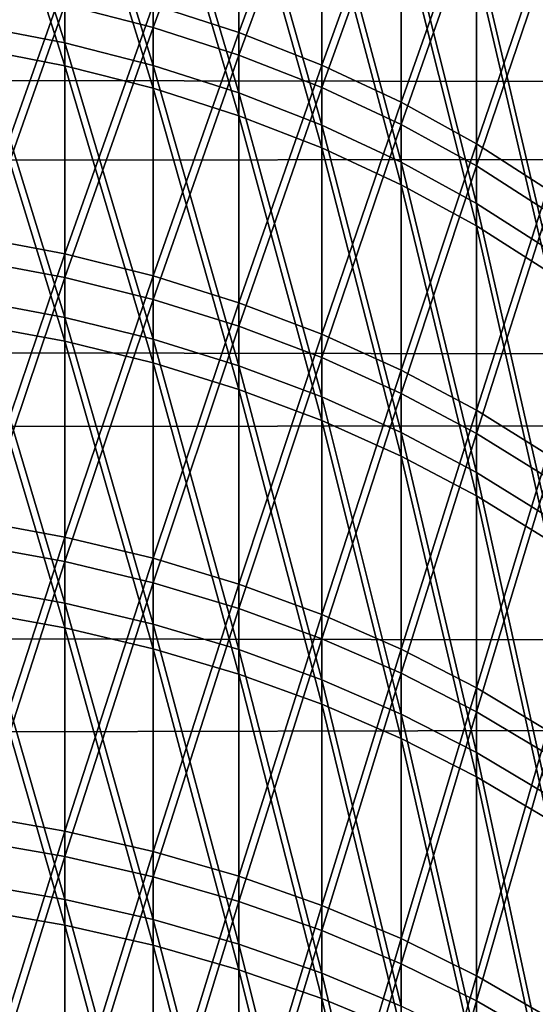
# Model space of a CAD drawing. Header units: millimetres. Extents: x -184 to 165, y -135 to 242.
# Tile 682 of 1056: x -40.75 to -40.333, y -81.765 to -80.97. Entities that reach past the tile are written whole.
import ezdxf

# ---------------------------------------------------------------- set-up
doc = ezdxf.new("R2010")
doc.units = ezdxf.units.MM
doc.header["$LTSCALE"] = 41.718519
for name, color, linetype in [('384', 7, 'CONTINUOUS'), ('386', 7, 'CONTINUOUS'), ('443', 7, 'CONTINUOUS'), ('445', 7, 'CONTINUOUS'), ('457', 7, 'CONTINUOUS'), ('459', 7, 'CONTINUOUS')]:
    doc.layers.add(name, color=color, linetype=linetype)

msp = doc.modelspace()

# ---------------------------------------------------------------- linework, layer by layer
at = {"layer": '384', "linetype": 'CONTINUOUS'}
for points in [[(-19.47955, -80.67891, 60), (-19.62608, -81.05487, 60), (-177.97954, -80.78442, 60), (-19.47955, -80.67891, 60)], [(-19.62608, -81.05487, 60), (-177.79032, -81.26705, 60), (-177.97954, -80.78442, 60), (-19.62608, -81.05487, 60)], [(-19.62608, -81.05487, 60), (-19.80252, -81.50071, 60), (-177.79032, -81.26705, 60), (-19.62608, -81.05487, 60)], [(-19.80252, -81.50071, 60), (-177.5651, -81.83048, 60), (-177.79032, -81.26705, 60), (-19.80252, -81.50071, 60)], [(-19.80252, -81.50071, 60), (-19.99456, -81.97781, 60), (-177.5651, -81.83048, 60), (-19.80252, -81.50071, 60)]]:
    msp.add_3dface(points, dxfattribs=at)
at = {"layer": '386', "linetype": 'CONTINUOUS'}
for points in [[(-178.02045, -80.67891, 63), (-177.87392, -81.05487, 63), (-19.52046, -80.78442, 63), (-178.02045, -80.67891, 63)], [(-177.87392, -81.05487, 63), (-19.70968, -81.26705, 63), (-19.52046, -80.78442, 63), (-177.87392, -81.05487, 63)], [(-177.87392, -81.05487, 63), (-177.69748, -81.50071, 63), (-19.70968, -81.26705, 63), (-177.87392, -81.05487, 63)], [(-177.69748, -81.50071, 63), (-19.9349, -81.83048, 63), (-19.70968, -81.26705, 63), (-177.69748, -81.50071, 63)], [(-177.69748, -81.50071, 63), (-177.50544, -81.97781, 63), (-19.9349, -81.83048, 63), (-177.69748, -81.50071, 63)]]:
    msp.add_3dface(points, dxfattribs=at)
at = {"layer": '443', "linetype": 'CONTINUOUS'}
for points in [[(-40.71371, -80.7939, 20.50139), (-40.71371, -81.00696, 20.25156), (-40.7867, -80.77933, 20.48944), (-40.71371, -80.7939, 20.50139)], [(-40.7867, -80.77933, 20.48944), (-40.71371, -81.00696, 20.25156), (-40.7867, -80.99286, 20.23907), (-40.7867, -80.77933, 20.48944)], [(-40.64235, -80.81267, 20.5168), (-40.64235, -81.02514, 20.26767), (-40.71371, -80.7939, 20.50139), (-40.64235, -80.81267, 20.5168)], [(-40.71371, -80.7939, 20.50139), (-40.64235, -81.02514, 20.26767), (-40.71371, -81.00696, 20.25156), (-40.71371, -80.7939, 20.50139)], [(-40.57302, -80.83555, 20.53557), (-40.57302, -81.04729, 20.2873), (-40.64235, -80.81267, 20.5168), (-40.57302, -80.83555, 20.53557)], [(-40.64235, -80.81267, 20.5168), (-40.57302, -81.04729, 20.2873), (-40.64235, -81.02514, 20.26767), (-40.64235, -80.81267, 20.5168)], [(-40.50612, -80.8624, 20.55761), (-40.50612, -81.07329, 20.31033), (-40.57302, -80.83555, 20.53557), (-40.50612, -80.8624, 20.55761)], [(-40.57302, -80.83555, 20.53557), (-40.50612, -81.07329, 20.31033), (-40.57302, -81.04729, 20.2873), (-40.57302, -80.83555, 20.53557)], [(-40.44202, -80.89307, 20.58278), (-40.44202, -81.10298, 20.33664), (-40.50612, -80.8624, 20.55761), (-40.44202, -80.89307, 20.58278)], [(-40.50612, -80.8624, 20.55761), (-40.44202, -81.10298, 20.33664), (-40.50612, -81.07329, 20.31033), (-40.50612, -80.8624, 20.55761)], [(-40.38109, -80.92738, 20.61094), (-40.38109, -81.13621, 20.36608), (-40.44202, -80.89307, 20.58278), (-40.38109, -80.92738, 20.61094)], [(-40.44202, -80.89307, 20.58278), (-40.38109, -81.13621, 20.36608), (-40.44202, -81.10298, 20.33664), (-40.44202, -80.89307, 20.58278)], [(-40.32368, -80.96514, 20.64193), (-40.32368, -81.17277, 20.39848), (-40.38109, -80.92738, 20.61094), (-40.32368, -80.96514, 20.64193)], [(-40.38109, -80.92738, 20.61094), (-40.32368, -81.17277, 20.39848), (-40.38109, -81.13621, 20.36608), (-40.38109, -80.92738, 20.61094)], [(-40.71371, -81.00696, 20.25156), (-40.71371, -81.22933, 20.00998), (-40.7867, -80.99286, 20.23907), (-40.71371, -81.00696, 20.25156)], [(-40.7867, -80.99286, 20.23907), (-40.71371, -81.22933, 20.00998), (-40.7867, -81.21571, 19.99696), (-40.7867, -80.99286, 20.23907)], [(-40.64235, -81.02514, 20.26767), (-40.64235, -81.24689, 20.02676), (-40.71371, -81.00696, 20.25156), (-40.64235, -81.02514, 20.26767)], [(-40.71371, -81.00696, 20.25156), (-40.64235, -81.24689, 20.02676), (-40.71371, -81.22933, 20.00998), (-40.71371, -81.00696, 20.25156)], [(-40.57302, -81.04729, 20.2873), (-40.57302, -81.26828, 20.04721), (-40.64235, -81.02514, 20.26767), (-40.57302, -81.04729, 20.2873)], [(-40.64235, -81.02514, 20.26767), (-40.57302, -81.26828, 20.04721), (-40.64235, -81.24689, 20.02676), (-40.64235, -81.02514, 20.26767)], [(-40.50612, -81.07329, 20.31033), (-40.50612, -81.29339, 20.07121), (-40.57302, -81.04729, 20.2873), (-40.50612, -81.07329, 20.31033)], [(-40.57302, -81.04729, 20.2873), (-40.50612, -81.29339, 20.07121), (-40.57302, -81.26828, 20.04721), (-40.57302, -81.04729, 20.2873)], [(-40.44202, -81.10298, 20.33664), (-40.44202, -81.32206, 20.09863), (-40.50612, -81.07329, 20.31033), (-40.44202, -81.10298, 20.33664)], [(-40.50612, -81.07329, 20.31033), (-40.44202, -81.32206, 20.09863), (-40.50612, -81.29339, 20.07121), (-40.50612, -81.07329, 20.31033)], [(-40.38109, -81.13621, 20.36608), (-40.38109, -81.35415, 20.12931), (-40.44202, -81.10298, 20.33664), (-40.38109, -81.13621, 20.36608)], [(-40.44202, -81.10298, 20.33664), (-40.38109, -81.35415, 20.12931), (-40.44202, -81.32206, 20.09863), (-40.44202, -81.10298, 20.33664)], [(-40.32368, -81.17277, 20.39848), (-40.32368, -81.38946, 20.16307), (-40.38109, -81.13621, 20.36608), (-40.32368, -81.17277, 20.39848)], [(-40.38109, -81.13621, 20.36608), (-40.32368, -81.38946, 20.16307), (-40.38109, -81.35415, 20.12931), (-40.38109, -81.13621, 20.36608)], [(-40.71371, -81.22933, 20.00998), (-40.71371, -81.46069, 19.77698), (-40.7867, -81.21571, 19.99696), (-40.71371, -81.22933, 20.00998)], [(-40.7867, -81.21571, 19.99696), (-40.71371, -81.46069, 19.77698), (-40.7867, -81.44757, 19.76345), (-40.7867, -81.21571, 19.99696)], [(-40.64235, -81.24689, 20.02676), (-40.64235, -81.47759, 19.79442), (-40.71371, -81.22933, 20.00998), (-40.64235, -81.24689, 20.02676)], [(-40.71371, -81.22933, 20.00998), (-40.64235, -81.47759, 19.79442), (-40.71371, -81.46069, 19.77698), (-40.71371, -81.22933, 20.00998)], [(-40.57302, -81.26828, 20.04721), (-40.57302, -81.4982, 19.81566), (-40.64235, -81.24689, 20.02676), (-40.57302, -81.26828, 20.04721)], [(-40.64235, -81.24689, 20.02676), (-40.57302, -81.4982, 19.81566), (-40.64235, -81.47759, 19.79442), (-40.64235, -81.24689, 20.02676)], [(-40.50612, -81.29339, 20.07121), (-40.50612, -81.52238, 19.8406), (-40.57302, -81.26828, 20.04721), (-40.50612, -81.29339, 20.07121)], [(-40.57302, -81.26828, 20.04721), (-40.50612, -81.52238, 19.8406), (-40.57302, -81.4982, 19.81566), (-40.57302, -81.26828, 20.04721)], [(-40.44202, -81.32206, 20.09863), (-40.44202, -81.54999, 19.86908), (-40.50612, -81.29339, 20.07121), (-40.44202, -81.32206, 20.09863)], [(-40.50612, -81.29339, 20.07121), (-40.44202, -81.54999, 19.86908), (-40.50612, -81.52238, 19.8406), (-40.50612, -81.29339, 20.07121)], [(-40.38109, -81.35415, 20.12931), (-40.38109, -81.5809, 19.90095), (-40.44202, -81.32206, 20.09863), (-40.38109, -81.35415, 20.12931)], [(-40.44202, -81.32206, 20.09863), (-40.38109, -81.5809, 19.90095), (-40.44202, -81.54999, 19.86908), (-40.44202, -81.32206, 20.09863)], [(-40.32368, -81.38946, 20.16307), (-40.32368, -81.61491, 19.93602), (-40.38109, -81.35415, 20.12931), (-40.32368, -81.38946, 20.16307)], [(-40.38109, -81.35415, 20.12931), (-40.32368, -81.61491, 19.93602), (-40.38109, -81.5809, 19.90095), (-40.38109, -81.35415, 20.12931)], [(-40.71371, -81.46069, 19.77698), (-40.71371, -81.70069, 19.5529), (-40.7867, -81.44757, 19.76345), (-40.71371, -81.46069, 19.77698)], [(-40.7867, -81.44757, 19.76345), (-40.71371, -81.70069, 19.5529), (-40.7867, -81.68809, 19.53889), (-40.7867, -81.44757, 19.76345)], [(-40.64235, -81.47759, 19.79442), (-40.64235, -81.71693, 19.57097), (-40.71371, -81.46069, 19.77698), (-40.64235, -81.47759, 19.79442)], [(-40.71371, -81.46069, 19.77698), (-40.64235, -81.71693, 19.57097), (-40.71371, -81.70069, 19.5529), (-40.71371, -81.46069, 19.77698)], [(-40.57302, -81.4982, 19.81566), (-40.57302, -81.73671, 19.59298), (-40.64235, -81.47759, 19.79442), (-40.57302, -81.4982, 19.81566)], [(-40.64235, -81.47759, 19.79442), (-40.57302, -81.73671, 19.59298), (-40.64235, -81.71693, 19.57097), (-40.64235, -81.47759, 19.79442)], [(-40.50612, -81.52238, 19.8406), (-40.50612, -81.75993, 19.61881), (-40.57302, -81.4982, 19.81566), (-40.50612, -81.52238, 19.8406)], [(-40.57302, -81.4982, 19.81566), (-40.50612, -81.75993, 19.61881), (-40.57302, -81.73671, 19.59298), (-40.57302, -81.4982, 19.81566)], [(-40.44202, -81.54999, 19.86908), (-40.44202, -81.78645, 19.64832), (-40.50612, -81.52238, 19.8406), (-40.44202, -81.54999, 19.86908)], [(-40.50612, -81.52238, 19.8406), (-40.44202, -81.78645, 19.64832), (-40.50612, -81.75993, 19.61881), (-40.50612, -81.52238, 19.8406)], [(-40.38109, -81.5809, 19.90095), (-40.38109, -81.81612, 19.68133), (-40.44202, -81.54999, 19.86908), (-40.38109, -81.5809, 19.90095)], [(-40.44202, -81.54999, 19.86908), (-40.38109, -81.81612, 19.68133), (-40.44202, -81.78645, 19.64832), (-40.44202, -81.54999, 19.86908)], [(-40.32368, -81.61491, 19.93602), (-40.32368, -81.84878, 19.71766), (-40.38109, -81.5809, 19.90095), (-40.32368, -81.61491, 19.93602)], [(-40.38109, -81.5809, 19.90095), (-40.32368, -81.84878, 19.71766), (-40.38109, -81.81612, 19.68133), (-40.38109, -81.5809, 19.90095)], [(-40.71371, -81.70069, 19.5529), (-40.71371, -81.949, 19.33807), (-40.7867, -81.68809, 19.53889), (-40.71371, -81.70069, 19.5529)], [(-40.7867, -81.68809, 19.53889), (-40.71371, -81.949, 19.33807), (-40.7867, -81.93694, 19.32359), (-40.7867, -81.68809, 19.53889)], [(-40.64235, -81.71693, 19.57097), (-40.64235, -81.96454, 19.35674), (-40.71371, -81.70069, 19.5529), (-40.64235, -81.71693, 19.57097)], [(-40.71371, -81.70069, 19.5529), (-40.64235, -81.96454, 19.35674), (-40.71371, -81.949, 19.33807), (-40.71371, -81.70069, 19.5529)], [(-40.57302, -81.73671, 19.59298), (-40.57302, -81.98348, 19.37948), (-40.64235, -81.71693, 19.57097), (-40.57302, -81.73671, 19.59298)], [(-40.64235, -81.71693, 19.57097), (-40.57302, -81.98348, 19.37948), (-40.64235, -81.96454, 19.35674), (-40.64235, -81.71693, 19.57097)], [(-40.50612, -81.75993, 19.61881), (-40.50612, -82.0057, 19.40617), (-40.57302, -81.73671, 19.59298), (-40.50612, -81.75993, 19.61881)], [(-40.57302, -81.73671, 19.59298), (-40.50612, -82.0057, 19.40617), (-40.57302, -81.98348, 19.37948), (-40.57302, -81.73671, 19.59298)], [(-40.44202, -81.78645, 19.64832), (-40.44202, -82.03109, 19.43666), (-40.50612, -81.75993, 19.61881), (-40.44202, -81.78645, 19.64832)], [(-40.50612, -81.75993, 19.61881), (-40.44202, -82.03109, 19.43666), (-40.50612, -82.0057, 19.40617), (-40.50612, -81.75993, 19.61881)]]:
    msp.add_3dface(points, dxfattribs=at)
at = {"layer": '445', "linetype": 'CONTINUOUS'}
for points in [[(-40.57302, -80.98006, 31.64592), (-40.57302, -80.77127, 31.39515), (-40.64235, -80.95768, 31.66528), (-40.57302, -80.98006, 31.64592)], [(-40.57302, -80.98006, 31.64592), (-40.50612, -80.79838, 31.37344), (-40.57302, -80.77127, 31.39515), (-40.57302, -80.98006, 31.64592)], [(-40.50612, -81.00633, 31.62319), (-40.50612, -80.79838, 31.37344), (-40.57302, -80.98006, 31.64592), (-40.50612, -81.00633, 31.62319)], [(-40.50612, -81.00633, 31.62319), (-40.44202, -80.82934, 31.34863), (-40.50612, -80.79838, 31.37344), (-40.50612, -81.00633, 31.62319)], [(-40.44202, -81.03633, 31.59723), (-40.44202, -80.82934, 31.34863), (-40.50612, -81.00633, 31.62319), (-40.44202, -81.03633, 31.59723)], [(-40.44202, -81.03633, 31.59723), (-40.38109, -80.86399, 31.32088), (-40.44202, -80.82934, 31.34863), (-40.44202, -81.03633, 31.59723)], [(-40.38109, -81.0699, 31.56819), (-40.38109, -80.86399, 31.32088), (-40.44202, -81.03633, 31.59723), (-40.38109, -81.0699, 31.56819)], [(-40.38109, -81.0699, 31.56819), (-40.32368, -80.90212, 31.29034), (-40.38109, -80.86399, 31.32088), (-40.38109, -81.0699, 31.56819)], [(-40.32368, -81.10685, 31.53623), (-40.32368, -80.90212, 31.29034), (-40.38109, -81.0699, 31.56819), (-40.32368, -81.10685, 31.53623)], [(-40.7867, -81.14503, 31.93823), (-40.71371, -80.93931, 31.68117), (-40.7867, -80.92506, 31.6935), (-40.7867, -81.14503, 31.93823)], [(-40.71371, -81.15881, 31.92537), (-40.71371, -80.93931, 31.68117), (-40.7867, -81.14503, 31.93823), (-40.71371, -81.15881, 31.92537)], [(-40.71371, -81.15881, 31.92537), (-40.64235, -80.95768, 31.66528), (-40.71371, -80.93931, 31.68117), (-40.71371, -81.15881, 31.92537)], [(-40.64235, -81.17656, 31.9088), (-40.64235, -80.95768, 31.66528), (-40.71371, -81.15881, 31.92537), (-40.64235, -81.17656, 31.9088)], [(-40.64235, -81.17656, 31.9088), (-40.57302, -80.98006, 31.64592), (-40.64235, -80.95768, 31.66528), (-40.64235, -81.17656, 31.9088)], [(-40.57302, -81.19819, 31.8886), (-40.57302, -80.98006, 31.64592), (-40.64235, -81.17656, 31.9088), (-40.57302, -81.19819, 31.8886)], [(-40.57302, -81.19819, 31.8886), (-40.50612, -81.00633, 31.62319), (-40.57302, -80.98006, 31.64592), (-40.57302, -81.19819, 31.8886)], [(-40.50612, -81.22358, 31.8649), (-40.50612, -81.00633, 31.62319), (-40.57302, -81.19819, 31.8886), (-40.50612, -81.22358, 31.8649)], [(-40.50612, -81.22358, 31.8649), (-40.44202, -81.03633, 31.59723), (-40.50612, -81.00633, 31.62319), (-40.50612, -81.22358, 31.8649)], [(-40.44202, -81.25258, 31.83782), (-40.44202, -81.03633, 31.59723), (-40.50612, -81.22358, 31.8649), (-40.44202, -81.25258, 31.83782)], [(-40.44202, -81.25258, 31.83782), (-40.38109, -81.0699, 31.56819), (-40.44202, -81.03633, 31.59723), (-40.44202, -81.25258, 31.83782)], [(-40.38109, -81.28503, 31.80753), (-40.38109, -81.0699, 31.56819), (-40.44202, -81.25258, 31.83782), (-40.38109, -81.28503, 31.80753)], [(-40.38109, -81.28503, 31.80753), (-40.32368, -81.10685, 31.53623), (-40.38109, -81.0699, 31.56819), (-40.38109, -81.28503, 31.80753)], [(-40.32368, -81.32074, 31.77419), (-40.32368, -81.10685, 31.53623), (-40.38109, -81.28503, 31.80753), (-40.32368, -81.32074, 31.77419)], [(-40.7867, -81.37411, 32.17446), (-40.71371, -81.15881, 31.92537), (-40.7867, -81.14503, 31.93823), (-40.7867, -81.37411, 32.17446)], [(-40.71371, -81.38738, 32.16109), (-40.71371, -81.15881, 31.92537), (-40.7867, -81.37411, 32.17446), (-40.71371, -81.38738, 32.16109)], [(-40.71371, -81.38738, 32.16109), (-40.64235, -81.17656, 31.9088), (-40.71371, -81.15881, 31.92537), (-40.71371, -81.38738, 32.16109)], [(-40.64235, -81.4045, 32.14386), (-40.64235, -81.17656, 31.9088), (-40.71371, -81.38738, 32.16109), (-40.64235, -81.4045, 32.14386)], [(-40.64235, -81.4045, 32.14386), (-40.57302, -81.19819, 31.8886), (-40.64235, -81.17656, 31.9088), (-40.64235, -81.4045, 32.14386)], [(-40.57302, -81.42535, 32.12286), (-40.57302, -81.19819, 31.8886), (-40.64235, -81.4045, 32.14386), (-40.57302, -81.42535, 32.12286)], [(-40.57302, -81.42535, 32.12286), (-40.50612, -81.22358, 31.8649), (-40.57302, -81.19819, 31.8886), (-40.57302, -81.42535, 32.12286)], [(-40.50612, -81.44982, 32.09821), (-40.50612, -81.22358, 31.8649), (-40.57302, -81.42535, 32.12286), (-40.50612, -81.44982, 32.09821)], [(-40.50612, -81.44982, 32.09821), (-40.44202, -81.25258, 31.83782), (-40.50612, -81.22358, 31.8649), (-40.50612, -81.44982, 32.09821)], [(-40.44202, -81.47778, 32.07006), (-40.44202, -81.25258, 31.83782), (-40.50612, -81.44982, 32.09821), (-40.44202, -81.47778, 32.07006)], [(-40.44202, -81.47778, 32.07006), (-40.38109, -81.28503, 31.80753), (-40.44202, -81.25258, 31.83782), (-40.44202, -81.47778, 32.07006)], [(-40.38109, -81.50905, 32.03856), (-40.38109, -81.28503, 31.80753), (-40.44202, -81.47778, 32.07006), (-40.38109, -81.50905, 32.03856)], [(-40.38109, -81.50905, 32.03856), (-40.32368, -81.32074, 31.77419), (-40.38109, -81.28503, 31.80753), (-40.38109, -81.50905, 32.03856)], [(-40.32368, -81.54348, 32.00389), (-40.32368, -81.32074, 31.77419), (-40.38109, -81.50905, 32.03856), (-40.32368, -81.54348, 32.00389)], [(-40.7867, -81.61196, 32.40186), (-40.71371, -81.38738, 32.16109), (-40.7867, -81.37411, 32.17446), (-40.7867, -81.61196, 32.40186)], [(-40.71371, -81.62472, 32.38799), (-40.71371, -81.38738, 32.16109), (-40.7867, -81.61196, 32.40186), (-40.71371, -81.62472, 32.38799)], [(-40.71371, -81.62472, 32.38799), (-40.64235, -81.4045, 32.14386), (-40.71371, -81.38738, 32.16109), (-40.71371, -81.62472, 32.38799)], [(-40.64235, -81.64117, 32.37012), (-40.64235, -81.4045, 32.14386), (-40.71371, -81.62472, 32.38799), (-40.64235, -81.64117, 32.37012)], [(-40.64235, -81.64117, 32.37012), (-40.57302, -81.42535, 32.12286), (-40.64235, -81.4045, 32.14386), (-40.64235, -81.64117, 32.37012)], [(-40.57302, -81.66121, 32.34835), (-40.57302, -81.42535, 32.12286), (-40.64235, -81.64117, 32.37012), (-40.57302, -81.66121, 32.34835)], [(-40.57302, -81.66121, 32.34835), (-40.50612, -81.44982, 32.09821), (-40.57302, -81.42535, 32.12286), (-40.57302, -81.66121, 32.34835)], [(-40.50612, -81.68473, 32.32279), (-40.50612, -81.44982, 32.09821), (-40.57302, -81.66121, 32.34835), (-40.50612, -81.68473, 32.32279)], [(-40.50612, -81.68473, 32.32279), (-40.44202, -81.47778, 32.07006), (-40.50612, -81.44982, 32.09821), (-40.50612, -81.68473, 32.32279)], [(-40.44202, -81.7116, 32.2936), (-40.44202, -81.47778, 32.07006), (-40.50612, -81.68473, 32.32279), (-40.44202, -81.7116, 32.2936)], [(-40.44202, -81.7116, 32.2936), (-40.38109, -81.50905, 32.03856), (-40.44202, -81.47778, 32.07006), (-40.44202, -81.7116, 32.2936)], [(-40.38109, -81.74166, 32.26094), (-40.38109, -81.50905, 32.03856), (-40.44202, -81.7116, 32.2936), (-40.38109, -81.74166, 32.26094)], [(-40.38109, -81.74166, 32.26094), (-40.32368, -81.54348, 32.00389), (-40.38109, -81.50905, 32.03856), (-40.38109, -81.74166, 32.26094)], [(-40.32368, -81.77475, 32.225), (-40.32368, -81.54348, 32.00389), (-40.38109, -81.74166, 32.26094), (-40.32368, -81.77475, 32.225)], [(-40.7867, -81.85824, 32.62009), (-40.71371, -81.62472, 32.38799), (-40.7867, -81.61196, 32.40186), (-40.7867, -81.85824, 32.62009)], [(-40.71371, -81.87047, 32.60575), (-40.71371, -81.62472, 32.38799), (-40.7867, -81.85824, 32.62009), (-40.71371, -81.87047, 32.60575)], [(-40.71371, -81.87047, 32.60575), (-40.64235, -81.64117, 32.37012), (-40.71371, -81.62472, 32.38799), (-40.71371, -81.87047, 32.60575)], [(-40.64235, -81.88623, 32.58727), (-40.64235, -81.64117, 32.37012), (-40.71371, -81.87047, 32.60575), (-40.64235, -81.88623, 32.58727)], [(-40.64235, -81.88623, 32.58727), (-40.57302, -81.66121, 32.34835), (-40.64235, -81.64117, 32.37012), (-40.64235, -81.88623, 32.58727)], [(-40.57302, -81.90543, 32.56475), (-40.57302, -81.66121, 32.34835), (-40.64235, -81.88623, 32.58727), (-40.57302, -81.90543, 32.56475)], [(-40.57302, -81.90543, 32.56475), (-40.50612, -81.68473, 32.32279), (-40.57302, -81.66121, 32.34835), (-40.57302, -81.90543, 32.56475)], [(-40.50612, -81.92797, 32.53833), (-40.50612, -81.68473, 32.32279), (-40.57302, -81.90543, 32.56475), (-40.50612, -81.92797, 32.53833)], [(-40.50612, -81.92797, 32.53833), (-40.44202, -81.7116, 32.2936), (-40.50612, -81.68473, 32.32279), (-40.50612, -81.92797, 32.53833)], [(-40.44202, -81.95372, 32.50814), (-40.44202, -81.7116, 32.2936), (-40.50612, -81.92797, 32.53833), (-40.44202, -81.95372, 32.50814)], [(-40.44202, -81.95372, 32.50814), (-40.38109, -81.74166, 32.26094), (-40.44202, -81.7116, 32.2936), (-40.44202, -81.95372, 32.50814)], [(-40.38109, -81.98252, 32.47437), (-40.38109, -81.74166, 32.26094), (-40.44202, -81.95372, 32.50814), (-40.38109, -81.98252, 32.47437)], [(-40.38109, -81.98252, 32.47437), (-40.32368, -81.77475, 32.225), (-40.38109, -81.74166, 32.26094), (-40.38109, -81.98252, 32.47437)]]:
    msp.add_3dface(points, dxfattribs=at)
at = {"layer": '457', "linetype": 'CONTINUOUS'}
for points in [[(-40.71371, -80.77622, -34.477), (-40.71371, -80.98848, -34.72751), (-40.7867, -80.76161, -34.4889), (-40.71371, -80.77622, -34.477)], [(-40.7867, -80.76161, -34.4889), (-40.71371, -80.98848, -34.72751), (-40.7867, -80.97434, -34.73996), (-40.7867, -80.76161, -34.4889)], [(-40.64235, -80.79504, -34.46165), (-40.64235, -81.00671, -34.71146), (-40.71371, -80.77622, -34.477), (-40.64235, -80.79504, -34.46165)], [(-40.71371, -80.77622, -34.477), (-40.64235, -81.00671, -34.71146), (-40.71371, -80.98848, -34.72751), (-40.71371, -80.77622, -34.477)], [(-40.57302, -80.81798, -34.44295), (-40.57302, -81.02892, -34.6919), (-40.64235, -80.79504, -34.46165), (-40.57302, -80.81798, -34.44295)], [(-40.64235, -80.79504, -34.46165), (-40.57302, -81.02892, -34.6919), (-40.64235, -81.00671, -34.71146), (-40.64235, -80.79504, -34.46165)], [(-40.50612, -80.8449, -34.421), (-40.50612, -81.05499, -34.66895), (-40.57302, -80.81798, -34.44295), (-40.50612, -80.8449, -34.421)], [(-40.57302, -80.81798, -34.44295), (-40.50612, -81.05499, -34.66895), (-40.57302, -81.02892, -34.6919), (-40.57302, -80.81798, -34.44295)], [(-40.44202, -80.87565, -34.39593), (-40.44202, -81.08477, -34.64274), (-40.50612, -80.8449, -34.421), (-40.44202, -80.87565, -34.39593)], [(-40.50612, -80.8449, -34.421), (-40.44202, -81.08477, -34.64274), (-40.50612, -81.05499, -34.66895), (-40.50612, -80.8449, -34.421)], [(-40.38109, -80.91005, -34.36788), (-40.38109, -81.11809, -34.6134), (-40.44202, -80.87565, -34.39593), (-40.38109, -80.91005, -34.36788)], [(-40.44202, -80.87565, -34.39593), (-40.38109, -81.11809, -34.6134), (-40.44202, -81.08477, -34.64274), (-40.44202, -80.87565, -34.39593)], [(-40.32368, -80.94792, -34.33701), (-40.32368, -81.15476, -34.58112), (-40.38109, -80.91005, -34.36788), (-40.32368, -80.94792, -34.33701)], [(-40.38109, -80.91005, -34.36788), (-40.32368, -81.15476, -34.58112), (-40.38109, -81.11809, -34.6134), (-40.38109, -80.91005, -34.36788)], [(-40.71371, -80.98848, -34.72751), (-40.71371, -81.21007, -34.96981), (-40.7867, -80.97434, -34.73996), (-40.71371, -80.98848, -34.72751)], [(-40.7867, -80.97434, -34.73996), (-40.71371, -81.21007, -34.96981), (-40.7867, -81.19641, -34.98279), (-40.7867, -80.97434, -34.73996)], [(-40.64235, -81.00671, -34.71146), (-40.64235, -81.22768, -34.95308), (-40.71371, -80.98848, -34.72751), (-40.64235, -81.00671, -34.71146)], [(-40.71371, -80.98848, -34.72751), (-40.64235, -81.22768, -34.95308), (-40.71371, -81.21007, -34.96981), (-40.71371, -80.98848, -34.72751)], [(-40.57302, -81.02892, -34.6919), (-40.57302, -81.24914, -34.9327), (-40.64235, -81.00671, -34.71146), (-40.57302, -81.02892, -34.6919)], [(-40.64235, -81.00671, -34.71146), (-40.57302, -81.24914, -34.9327), (-40.64235, -81.22768, -34.95308), (-40.64235, -81.00671, -34.71146)], [(-40.50612, -81.05499, -34.66895), (-40.50612, -81.27432, -34.90878), (-40.57302, -81.02892, -34.6919), (-40.50612, -81.05499, -34.66895)], [(-40.57302, -81.02892, -34.6919), (-40.50612, -81.27432, -34.90878), (-40.57302, -81.24914, -34.9327), (-40.57302, -81.02892, -34.6919)], [(-40.44202, -81.08477, -34.64274), (-40.44202, -81.30309, -34.88145), (-40.50612, -81.05499, -34.66895), (-40.44202, -81.08477, -34.64274)], [(-40.50612, -81.05499, -34.66895), (-40.44202, -81.30309, -34.88145), (-40.50612, -81.27432, -34.90878), (-40.50612, -81.05499, -34.66895)], [(-40.38109, -81.11809, -34.6134), (-40.38109, -81.33527, -34.85088), (-40.44202, -81.08477, -34.64274), (-40.38109, -81.11809, -34.6134)], [(-40.44202, -81.08477, -34.64274), (-40.38109, -81.33527, -34.85088), (-40.44202, -81.30309, -34.88145), (-40.44202, -81.08477, -34.64274)], [(-40.32368, -81.15476, -34.58112), (-40.32368, -81.37069, -34.81724), (-40.38109, -81.11809, -34.6134), (-40.32368, -81.15476, -34.58112)], [(-40.38109, -81.11809, -34.6134), (-40.32368, -81.37069, -34.81724), (-40.38109, -81.33527, -34.85088), (-40.38109, -81.11809, -34.6134)], [(-40.71371, -81.21007, -34.96981), (-40.71371, -81.44067, -35.20355), (-40.7867, -81.19641, -34.98279), (-40.71371, -81.21007, -34.96981)], [(-40.7867, -81.19641, -34.98279), (-40.71371, -81.44067, -35.20355), (-40.7867, -81.42751, -35.21703), (-40.7867, -81.19641, -34.98279)], [(-40.64235, -81.22768, -34.95308), (-40.64235, -81.45764, -35.18617), (-40.71371, -81.21007, -34.96981), (-40.64235, -81.22768, -34.95308)], [(-40.71371, -81.21007, -34.96981), (-40.64235, -81.45764, -35.18617), (-40.71371, -81.44067, -35.20355), (-40.71371, -81.21007, -34.96981)], [(-40.57302, -81.24914, -34.9327), (-40.57302, -81.47831, -35.16499), (-40.64235, -81.22768, -34.95308), (-40.57302, -81.24914, -34.9327)], [(-40.64235, -81.22768, -34.95308), (-40.57302, -81.47831, -35.16499), (-40.64235, -81.45764, -35.18617), (-40.64235, -81.22768, -34.95308)], [(-40.50612, -81.27432, -34.90878), (-40.50612, -81.50257, -35.14013), (-40.57302, -81.24914, -34.9327), (-40.50612, -81.27432, -34.90878)], [(-40.57302, -81.24914, -34.9327), (-40.50612, -81.50257, -35.14013), (-40.57302, -81.47831, -35.16499), (-40.57302, -81.24914, -34.9327)], [(-40.44202, -81.30309, -34.88145), (-40.44202, -81.53028, -35.11174), (-40.50612, -81.27432, -34.90878), (-40.44202, -81.30309, -34.88145)], [(-40.50612, -81.27432, -34.90878), (-40.44202, -81.53028, -35.11174), (-40.50612, -81.50257, -35.14013), (-40.50612, -81.27432, -34.90878)], [(-40.38109, -81.33527, -34.85088), (-40.38109, -81.56128, -35.07997), (-40.44202, -81.30309, -34.88145), (-40.38109, -81.33527, -34.85088)], [(-40.44202, -81.30309, -34.88145), (-40.38109, -81.56128, -35.07997), (-40.44202, -81.53028, -35.11174), (-40.44202, -81.30309, -34.88145)], [(-40.32368, -81.37069, -34.81724), (-40.32368, -81.5954, -35.04501), (-40.38109, -81.33527, -34.85088), (-40.32368, -81.37069, -34.81724)], [(-40.38109, -81.33527, -34.85088), (-40.32368, -81.5954, -35.04501), (-40.38109, -81.56128, -35.07997), (-40.38109, -81.33527, -34.85088)], [(-40.71371, -81.44067, -35.20355), (-40.71371, -81.67995, -35.4284), (-40.7867, -81.42751, -35.21703), (-40.71371, -81.44067, -35.20355)], [(-40.7867, -81.42751, -35.21703), (-40.71371, -81.67995, -35.4284), (-40.7867, -81.66731, -35.44237), (-40.7867, -81.42751, -35.21703)], [(-40.64235, -81.45764, -35.18617), (-40.64235, -81.69625, -35.41038), (-40.71371, -81.44067, -35.20355), (-40.64235, -81.45764, -35.18617)], [(-40.71371, -81.44067, -35.20355), (-40.64235, -81.69625, -35.41038), (-40.71371, -81.67995, -35.4284), (-40.71371, -81.44067, -35.20355)], [(-40.57302, -81.47831, -35.16499), (-40.57302, -81.7161, -35.38844), (-40.64235, -81.45764, -35.18617), (-40.57302, -81.47831, -35.16499)], [(-40.64235, -81.45764, -35.18617), (-40.57302, -81.7161, -35.38844), (-40.64235, -81.69625, -35.41038), (-40.64235, -81.45764, -35.18617)], [(-40.50612, -81.50257, -35.14013), (-40.50612, -81.7394, -35.36268), (-40.57302, -81.47831, -35.16499), (-40.50612, -81.50257, -35.14013)], [(-40.57302, -81.47831, -35.16499), (-40.50612, -81.7394, -35.36268), (-40.57302, -81.7161, -35.38844), (-40.57302, -81.47831, -35.16499)], [(-40.44202, -81.53028, -35.11174), (-40.44202, -81.76602, -35.33326), (-40.50612, -81.50257, -35.14013), (-40.44202, -81.53028, -35.11174)], [(-40.50612, -81.50257, -35.14013), (-40.44202, -81.76602, -35.33326), (-40.50612, -81.7394, -35.36268), (-40.50612, -81.50257, -35.14013)], [(-40.38109, -81.56128, -35.07997), (-40.38109, -81.7958, -35.30034), (-40.44202, -81.53028, -35.11174), (-40.38109, -81.56128, -35.07997)], [(-40.44202, -81.53028, -35.11174), (-40.38109, -81.7958, -35.30034), (-40.44202, -81.76602, -35.33326), (-40.44202, -81.53028, -35.11174)], [(-40.32368, -81.5954, -35.04501), (-40.32368, -81.82857, -35.26411), (-40.38109, -81.56128, -35.07997), (-40.32368, -81.5954, -35.04501)], [(-40.38109, -81.56128, -35.07997), (-40.32368, -81.82857, -35.26411), (-40.38109, -81.7958, -35.30034), (-40.38109, -81.56128, -35.07997)], [(-40.71371, -81.67995, -35.4284), (-40.71371, -81.92757, -35.64403), (-40.7867, -81.66731, -35.44237), (-40.71371, -81.67995, -35.4284)], [(-40.7867, -81.66731, -35.44237), (-40.71371, -81.92757, -35.64403), (-40.7867, -81.91547, -35.65847), (-40.7867, -81.66731, -35.44237)], [(-40.64235, -81.69625, -35.41038), (-40.64235, -81.94317, -35.62541), (-40.71371, -81.67995, -35.4284), (-40.64235, -81.69625, -35.41038)], [(-40.71371, -81.67995, -35.4284), (-40.64235, -81.94317, -35.62541), (-40.71371, -81.92757, -35.64403), (-40.71371, -81.67995, -35.4284)], [(-40.57302, -81.7161, -35.38844), (-40.57302, -81.96218, -35.60273), (-40.64235, -81.69625, -35.41038), (-40.57302, -81.7161, -35.38844)], [(-40.64235, -81.69625, -35.41038), (-40.57302, -81.96218, -35.60273), (-40.64235, -81.94317, -35.62541), (-40.64235, -81.69625, -35.41038)], [(-40.50612, -81.7394, -35.36268), (-40.50612, -81.98449, -35.57611), (-40.57302, -81.7161, -35.38844), (-40.50612, -81.7394, -35.36268)], [(-40.57302, -81.7161, -35.38844), (-40.50612, -81.98449, -35.57611), (-40.57302, -81.96218, -35.60273), (-40.57302, -81.7161, -35.38844)], [(-40.44202, -81.76602, -35.33326), (-40.44202, -82.00997, -35.5457), (-40.50612, -81.7394, -35.36268), (-40.44202, -81.76602, -35.33326)], [(-40.50612, -81.7394, -35.36268), (-40.44202, -82.00997, -35.5457), (-40.50612, -81.98449, -35.57611), (-40.50612, -81.7394, -35.36268)]]:
    msp.add_3dface(points, dxfattribs=at)
at = {"layer": '459', "linetype": 'CONTINUOUS'}
for points in [[(-40.64235, -80.97593, -23.31369), (-40.64235, -80.76562, -23.56464), (-40.71371, -80.95762, -23.29774), (-40.64235, -80.97593, -23.31369)], [(-40.64235, -80.97593, -23.31369), (-40.57302, -80.78865, -23.58322), (-40.64235, -80.76562, -23.56464), (-40.64235, -80.97593, -23.31369)], [(-40.57302, -80.99825, -23.33313), (-40.57302, -80.78865, -23.58322), (-40.64235, -80.97593, -23.31369), (-40.57302, -80.99825, -23.33313)], [(-40.57302, -80.99825, -23.33313), (-40.50612, -80.81569, -23.60502), (-40.57302, -80.78865, -23.58322), (-40.57302, -80.99825, -23.33313)], [(-40.50612, -81.02444, -23.35594), (-40.50612, -80.81569, -23.60502), (-40.57302, -80.99825, -23.33313), (-40.50612, -81.02444, -23.35594)], [(-40.50612, -81.02444, -23.35594), (-40.44202, -80.84658, -23.62992), (-40.50612, -80.81569, -23.60502), (-40.50612, -81.02444, -23.35594)], [(-40.44202, -81.05436, -23.38199), (-40.44202, -80.84658, -23.62992), (-40.50612, -81.02444, -23.35594), (-40.44202, -81.05436, -23.38199)], [(-40.44202, -81.05436, -23.38199), (-40.38109, -80.88113, -23.65779), (-40.44202, -80.84658, -23.62992), (-40.44202, -81.05436, -23.38199)], [(-40.38109, -81.08784, -23.41114), (-40.38109, -80.88113, -23.65779), (-40.44202, -81.05436, -23.38199), (-40.38109, -81.08784, -23.41114)], [(-40.38109, -81.08784, -23.41114), (-40.32368, -80.91916, -23.68845), (-40.38109, -80.88113, -23.65779), (-40.38109, -81.08784, -23.41114)], [(-40.32368, -81.12468, -23.44323), (-40.32368, -80.91916, -23.68845), (-40.38109, -81.08784, -23.41114), (-40.32368, -81.12468, -23.44323)], [(-40.7867, -81.16416, -23.04134), (-40.71371, -80.95762, -23.29774), (-40.7867, -80.94341, -23.28537), (-40.7867, -81.16416, -23.04134)], [(-40.71371, -81.1779, -23.05425), (-40.71371, -80.95762, -23.29774), (-40.7867, -81.16416, -23.04134), (-40.71371, -81.1779, -23.05425)], [(-40.71371, -81.1779, -23.05425), (-40.64235, -80.97593, -23.31369), (-40.71371, -80.95762, -23.29774), (-40.71371, -81.1779, -23.05425)], [(-40.64235, -81.1956, -23.07088), (-40.64235, -80.97593, -23.31369), (-40.71371, -81.1779, -23.05425), (-40.64235, -81.1956, -23.07088)], [(-40.64235, -81.1956, -23.07088), (-40.57302, -80.99825, -23.33313), (-40.64235, -80.97593, -23.31369), (-40.64235, -81.1956, -23.07088)], [(-40.57302, -81.21716, -23.09115), (-40.57302, -80.99825, -23.33313), (-40.64235, -81.1956, -23.07088), (-40.57302, -81.21716, -23.09115)], [(-40.57302, -81.21716, -23.09115), (-40.50612, -81.02444, -23.35594), (-40.57302, -80.99825, -23.33313), (-40.57302, -81.21716, -23.09115)], [(-40.50612, -81.24247, -23.11493), (-40.50612, -81.02444, -23.35594), (-40.57302, -81.21716, -23.09115), (-40.50612, -81.24247, -23.11493)], [(-40.50612, -81.24247, -23.11493), (-40.44202, -81.05436, -23.38199), (-40.50612, -81.02444, -23.35594), (-40.50612, -81.24247, -23.11493)], [(-40.44202, -81.27139, -23.1421), (-40.44202, -81.05436, -23.38199), (-40.50612, -81.24247, -23.11493), (-40.44202, -81.27139, -23.1421)], [(-40.44202, -81.27139, -23.1421), (-40.38109, -81.08784, -23.41114), (-40.44202, -81.05436, -23.38199), (-40.44202, -81.27139, -23.1421)], [(-40.38109, -81.30373, -23.1725), (-40.38109, -81.08784, -23.41114), (-40.44202, -81.27139, -23.1421), (-40.38109, -81.30373, -23.1725)], [(-40.38109, -81.30373, -23.1725), (-40.32368, -81.12468, -23.44323), (-40.38109, -81.08784, -23.41114), (-40.38109, -81.30373, -23.1725)], [(-40.32368, -81.33934, -23.20595), (-40.32368, -81.12468, -23.44323), (-40.38109, -81.30373, -23.1725), (-40.32368, -81.33934, -23.20595)], [(-40.7867, -81.394, -22.80585), (-40.71371, -81.1779, -23.05425), (-40.7867, -81.16416, -23.04134), (-40.7867, -81.394, -22.80585)], [(-40.71371, -81.40723, -22.81926), (-40.71371, -81.1779, -23.05425), (-40.7867, -81.394, -22.80585), (-40.71371, -81.40723, -22.81926)], [(-40.71371, -81.40723, -22.81926), (-40.64235, -81.1956, -23.07088), (-40.71371, -81.1779, -23.05425), (-40.71371, -81.40723, -22.81926)], [(-40.64235, -81.42429, -22.83655), (-40.64235, -81.1956, -23.07088), (-40.71371, -81.40723, -22.81926), (-40.64235, -81.42429, -22.83655)], [(-40.64235, -81.42429, -22.83655), (-40.57302, -81.21716, -23.09115), (-40.64235, -81.1956, -23.07088), (-40.64235, -81.42429, -22.83655)], [(-40.57302, -81.44507, -22.85762), (-40.57302, -81.21716, -23.09115), (-40.64235, -81.42429, -22.83655), (-40.57302, -81.44507, -22.85762)], [(-40.57302, -81.44507, -22.85762), (-40.50612, -81.24247, -23.11493), (-40.57302, -81.21716, -23.09115), (-40.57302, -81.44507, -22.85762)], [(-40.50612, -81.46947, -22.88235), (-40.50612, -81.24247, -23.11493), (-40.57302, -81.44507, -22.85762), (-40.50612, -81.46947, -22.88235)], [(-40.50612, -81.46947, -22.88235), (-40.44202, -81.27139, -23.1421), (-40.50612, -81.24247, -23.11493), (-40.50612, -81.46947, -22.88235)], [(-40.44202, -81.49733, -22.91059), (-40.44202, -81.27139, -23.1421), (-40.50612, -81.46947, -22.88235), (-40.44202, -81.49733, -22.91059)], [(-40.44202, -81.49733, -22.91059), (-40.38109, -81.30373, -23.1725), (-40.44202, -81.27139, -23.1421), (-40.44202, -81.49733, -22.91059)], [(-40.38109, -81.5285, -22.94219), (-40.38109, -81.30373, -23.1725), (-40.44202, -81.49733, -22.91059), (-40.38109, -81.5285, -22.94219)], [(-40.38109, -81.5285, -22.94219), (-40.32368, -81.33934, -23.20595), (-40.38109, -81.30373, -23.1725), (-40.38109, -81.5285, -22.94219)], [(-40.32368, -81.56281, -22.97697), (-40.32368, -81.33934, -23.20595), (-40.38109, -81.5285, -22.94219), (-40.32368, -81.56281, -22.97697)], [(-40.7867, -81.63258, -22.57922), (-40.71371, -81.40723, -22.81926), (-40.7867, -81.394, -22.80585), (-40.7867, -81.63258, -22.57922)], [(-40.71371, -81.64529, -22.59313), (-40.71371, -81.40723, -22.81926), (-40.7867, -81.63258, -22.57922), (-40.71371, -81.64529, -22.59313)], [(-40.71371, -81.64529, -22.59313), (-40.64235, -81.42429, -22.83655), (-40.71371, -81.40723, -22.81926), (-40.71371, -81.64529, -22.59313)], [(-40.64235, -81.66168, -22.61105), (-40.64235, -81.42429, -22.83655), (-40.71371, -81.64529, -22.59313), (-40.64235, -81.66168, -22.61105)], [(-40.64235, -81.66168, -22.61105), (-40.57302, -81.44507, -22.85762), (-40.64235, -81.42429, -22.83655), (-40.64235, -81.66168, -22.61105)], [(-40.57302, -81.68166, -22.63289), (-40.57302, -81.44507, -22.85762), (-40.64235, -81.66168, -22.61105), (-40.57302, -81.68166, -22.63289)], [(-40.57302, -81.68166, -22.63289), (-40.50612, -81.46947, -22.88235), (-40.57302, -81.44507, -22.85762), (-40.57302, -81.68166, -22.63289)], [(-40.50612, -81.7051, -22.65852), (-40.50612, -81.46947, -22.88235), (-40.57302, -81.68166, -22.63289), (-40.50612, -81.7051, -22.65852)], [(-40.50612, -81.7051, -22.65852), (-40.44202, -81.49733, -22.91059), (-40.50612, -81.46947, -22.88235), (-40.50612, -81.7051, -22.65852)], [(-40.44202, -81.73187, -22.6878), (-40.44202, -81.49733, -22.91059), (-40.50612, -81.7051, -22.65852), (-40.44202, -81.73187, -22.6878)], [(-40.44202, -81.73187, -22.6878), (-40.38109, -81.5285, -22.94219), (-40.44202, -81.49733, -22.91059), (-40.44202, -81.73187, -22.6878)], [(-40.38109, -81.76183, -22.72056), (-40.38109, -81.5285, -22.94219), (-40.44202, -81.73187, -22.6878), (-40.38109, -81.76183, -22.72056)], [(-40.38109, -81.76183, -22.72056), (-40.32368, -81.56281, -22.97697), (-40.38109, -81.5285, -22.94219), (-40.38109, -81.76183, -22.72056)], [(-40.32368, -81.7948, -22.75661), (-40.32368, -81.56281, -22.97697), (-40.38109, -81.76183, -22.72056), (-40.32368, -81.7948, -22.75661)], [(-40.7867, -81.87956, -22.36179), (-40.71371, -81.64529, -22.59313), (-40.7867, -81.63258, -22.57922), (-40.7867, -81.87956, -22.36179)], [(-40.71371, -81.89174, -22.37616), (-40.71371, -81.64529, -22.59313), (-40.7867, -81.87956, -22.36179), (-40.71371, -81.89174, -22.37616)], [(-40.71371, -81.89174, -22.37616), (-40.64235, -81.66168, -22.61105), (-40.71371, -81.64529, -22.59313), (-40.71371, -81.89174, -22.37616)], [(-40.64235, -81.90744, -22.39469), (-40.64235, -81.66168, -22.61105), (-40.71371, -81.89174, -22.37616), (-40.64235, -81.90744, -22.39469)], [(-40.64235, -81.90744, -22.39469), (-40.57302, -81.68166, -22.63289), (-40.64235, -81.66168, -22.61105), (-40.64235, -81.90744, -22.39469)], [(-40.57302, -81.92658, -22.41727), (-40.57302, -81.68166, -22.63289), (-40.64235, -81.90744, -22.39469), (-40.57302, -81.92658, -22.41727)], [(-40.57302, -81.92658, -22.41727), (-40.50612, -81.7051, -22.65852), (-40.57302, -81.68166, -22.63289), (-40.57302, -81.92658, -22.41727)], [(-40.50612, -81.94903, -22.44377), (-40.50612, -81.7051, -22.65852), (-40.57302, -81.92658, -22.41727), (-40.50612, -81.94903, -22.44377)], [(-40.50612, -81.94903, -22.44377), (-40.44202, -81.73187, -22.6878), (-40.50612, -81.7051, -22.65852), (-40.50612, -81.94903, -22.44377)], [(-40.44202, -81.97468, -22.47404), (-40.44202, -81.73187, -22.6878), (-40.50612, -81.94903, -22.44377), (-40.44202, -81.97468, -22.47404)], [(-40.44202, -81.97468, -22.47404), (-40.38109, -81.76183, -22.72056), (-40.44202, -81.73187, -22.6878), (-40.44202, -81.97468, -22.47404)], [(-40.38109, -82.00337, -22.50791), (-40.38109, -81.76183, -22.72056), (-40.44202, -81.97468, -22.47404), (-40.38109, -82.00337, -22.50791)], [(-40.38109, -82.00337, -22.50791), (-40.32368, -81.7948, -22.75661), (-40.38109, -81.76183, -22.72056), (-40.38109, -82.00337, -22.50791)]]:
    msp.add_3dface(points, dxfattribs=at)

doc.saveas('drawing.dxf')
